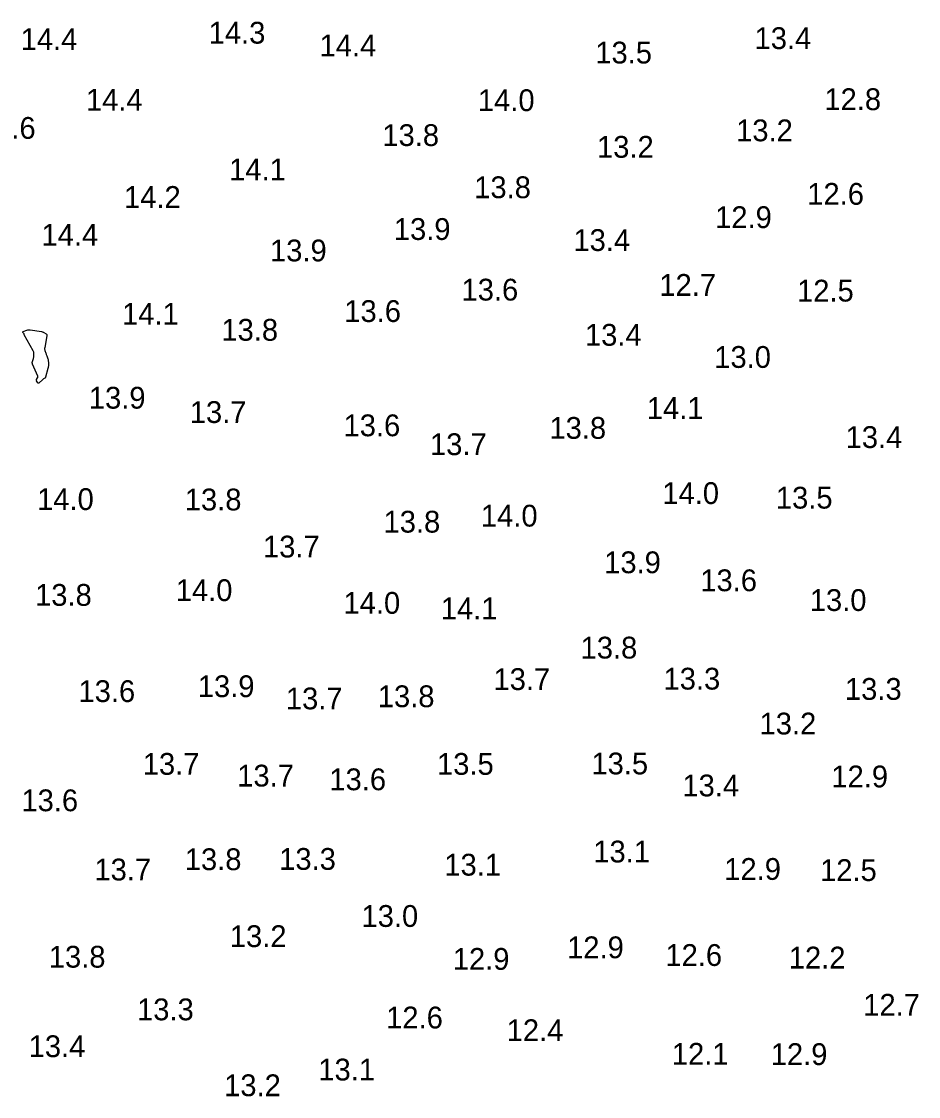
# Model space of a CAD drawing. Extents: x 1023796 to 1112670, y 656573 to 837340.
# Drawn here: x 1101509 to 1101714.8, y 689913.9 to 690160.5 of the extents above; entities that cross this region are included whole.
import ezdxf

# ---------------------------------------------------------------- set-up
doc = ezdxf.new("R2010")
doc.units = 0
doc.layers.add('V-CHAN-CONT-15FT', color=7, linetype='Continuous')
doc.layers.add('V-TOPO-SOUN', color=7, linetype='Continuous')

msp = doc.modelspace()

# ---------------------------------------------------------------- linework, layer by layer
at = {"layer": 'V-CHAN-CONT-15FT'}
msp.add_lwpolyline([(1101514.67, 690084.12), (1101514.72, 690083.96), (1101514.78, 690083.81), (1101515.02, 690083.12), (1101515.07, 690082.95), (1101515.11, 690082.78), (1101515.13, 690082.6), (1101515.14, 690082.43), (1101515.15, 690081.68), (1101515.15, 690081.49), (1101515.13, 690081.31), (1101515.1, 690081.13), (1101515.06, 690080.95), (1101514.51, 690078.92), (1101514.48, 690078.84), (1101514.44, 690078.78), (1101514.39, 690078.72), (1101514.32, 690078.67), (1101514.04, 690078.51), (1101513.97, 690078.46), (1101513.91, 690078.42), (1101513.84, 690078.37), (1101513.78, 690078.31), (1101513.01, 690077.61), (1101512.92, 690077.55), (1101512.85, 690077.54), (1101512.77, 690077.58), (1101512.71, 690077.66), (1101512.43, 690078.1), (1101512.39, 690078.18), (1101512.38, 690078.27), (1101512.4, 690078.35), (1101512.44, 690078.43), (1101512.66, 690078.77), (1101512.71, 690078.85), (1101512.73, 690078.94), (1101512.73, 690079.03), (1101512.7, 690079.12), (1101511.51, 690081.94), (1101511.5, 690081.97), (1101511.49, 690081.99), (1101511.48, 690082.02), (1101511.47, 690082.05), (1101511.43, 690082.16), (1101511.43, 690082.19), (1101511.42, 690082.22), (1101511.43, 690082.24), (1101511.43, 690082.27), (1101511.72, 690083.24), (1101511.75, 690083.38), (1101511.78, 690083.52), (1101511.8, 690083.67), (1101511.81, 690083.82), (1101511.82, 690084.41), (1101511.81, 690084.56), (1101511.79, 690084.7), (1101511.74, 690084.84), (1101511.68, 690084.97), (1101509.62, 690088.63), (1101509.61, 690088.65), (1101509.61, 690088.67), (1101509.61, 690088.69), (1101509.61, 690088.72), (1101509.63, 690088.81), (1101509.63, 690088.83), (1101509.63, 690088.86), (1101509.62, 690088.87), (1101509.61, 690088.89), (1101509.3, 690089.21), (1101509.26, 690089.26), (1101509.26, 690089.31), (1101509.28, 690089.35), (1101509.34, 690089.38), (1101510.24, 690089.72), (1101510.42, 690089.77), (1101510.59, 690089.8), (1101510.78, 690089.81), (1101510.96, 690089.79), (1101513.57, 690089.38), (1101513.71, 690089.35), (1101513.85, 690089.31), (1101513.98, 690089.25), (1101514.11, 690089.18), (1101514.61, 690088.88), (1101514.72, 690088.79), (1101514.79, 690088.69), (1101514.82, 690088.57), (1101514.81, 690088.43), (1101514.3, 690085.7), (1101514.28, 690085.54), (1101514.28, 690085.38), (1101514.3, 690085.22), (1101514.35, 690085.06), (1101514.56, 690084.43), (1101514.61, 690084.28)], close=True, dxfattribs=at)

# ---------------------------------------------------------------- texts
at = {"layer": 'V-TOPO-SOUN'}
for s, p in [('14.3 ', (1101551.92, 690155.47)), ('14.4 ', (1101508.78, 690153.99)), ('14.4 ', (1101577.38, 690152.55)), ('13.4 ', (1101677.18, 690154.22)), ('13.5 ', (1101640.64, 690150.91)), ('14.4 ', (1101523.77, 690140.08)), ('14.0 ', (1101613.7, 690139.98)), ('12.8 ', (1101693.2, 690140.21)), ('14.6 ', (1101499.21, 690133.62)), ('13.2 ', (1101672.95, 690133.06)), ('13.8 ', (1101591.78, 690131.97)), ('13.2 ', (1101641.03, 690129.28)), ('14.1 ', (1101556.62, 690124.1)), ('13.8 ', (1101612.85, 690120)), ('14.2 ', (1101532.5, 690117.77)), ('12.6 ', (1101689.27, 690118.49)), ('12.9 ', (1101668.13, 690113.14)), ('13.9 ', (1101594.41, 690110.42)), ('14.4 ', (1101513.57, 690109.11)), ('13.4 ', (1101635.62, 690107.89)), ('13.9 ', (1101566, 690105.5)), ('13.6 ', (1101609.94, 690096.51)), ('12.7 ', (1101655.33, 690097.59)), ('12.5 ', (1101686.93, 690096.28)), ('14.1 ', (1101532.05, 690090.96)), ('13.6 ', (1101583.04, 690091.59)), ('13.8 ', (1101554.84, 690087.29)), ('13.4 ', (1101638.27, 690086.14)), ('13.0 ', (1101667.93, 690081.06)), ('13.9 ', (1101524.43, 690071.71)), ('13.7 ', (1101547.59, 690068.42)), ('14.1 ', (1101652.45, 690069.34)), ('13.6 ', (1101582.87, 690065.37)), ('13.8 ', (1101630.11, 690064.78)), ('13.7 ', (1101602.71, 690061.04)), ('13.4 ', (1101698.08, 690062.68)), ('14.0 ', (1101512.55, 690048.44)), ('13.8 ', (1101546.44, 690048.35)), ('14.0 ', (1101656.02, 690049.82)), ('13.5 ', (1101682.07, 690048.77)), ('14.0 ', (1101614.39, 690044.64)), ('13.8 ', (1101592.05, 690043.26)), ('13.7 ', (1101564.39, 690037.55)), ('13.9 ', (1101642.67, 690033.94)), ('13.6 ', (1101664.73, 690029.81)), ('13.8 ', (1101512.09, 690026.46)), ('14.0 ', (1101544.37, 690027.55)), ('14.0 ', (1101582.86, 690024.63)), ('13.0 ', (1101689.85, 690025.28)), ('14.1 ', (1101605.18, 690023.38)), ('13.8 ', (1101637.26, 690014.36)), ('13.7 ', (1101617.28, 690007.14)), ('13.3 ', (1101656.29, 690007.24)), ('13.6 ', (1101522.05, 690004.38)), ('13.9 ', (1101549.43, 690005.5)), ('13.3 ', (1101697.92, 690004.88)), ('13.7 ', (1101569.64, 690002.71)), ('13.8 ', (1101590.73, 690003.2)), ('13.2 ', (1101678.33, 689996.94)), ('13.7 ', (1101536.8, 689987.68)), ('13.5 ', (1101604.32, 689987.68)), ('13.5 ', (1101639.75, 689987.78)), ('13.7 ', (1101558.48, 689984.99)), ('13.6 ', (1101579.62, 689984.14)), ('12.9 ', (1101694.8, 689984.8)), ('13.4 ', (1101660.62, 689982.73)), ('13.6 ', (1101508.96, 689979.32)), ('13.1 ', (1101640.18, 689967.57)), ('13.8 ', (1101546.44, 689965.8)), ('13.3 ', (1101568.1, 689965.87)), ('13.1 ', (1101606, 689964.55)), ('13.7 ', (1101525.71, 689963.44)), ('12.9 ', (1101670.23, 689963.57)), ('12.5 ', (1101692.21, 689963.31)), ('13.0 ', (1101586.99, 689952.78)), ('13.2 ', (1101556.78, 689948.15)), ('12.9 ', (1101634.17, 689945.59)), ('13.8 ', (1101515.24, 689943.43)), ('12.9 ', (1101607.93, 689942.93)), ('12.6 ', (1101656.72, 689943.82)), ('12.2 ', (1101685.03, 689943.23)), ('12.7 ', (1101702.12, 689932.4)), ('13.3 ', (1101535.49, 689931.35)), ('12.6 ', (1101592.65, 689929.48)), ('12.4 ', (1101620.3, 689926.56)), ('13.4 ', (1101510.62, 689922.89)), ('12.1 ', (1101658.2, 689921.15)), ('12.9 ', (1101680.89, 689921.08)), ('13.1 ', (1101577.09, 689917.54)), ('13.2 ', (1101555.47, 689913.93))]:
    msp.add_text(s, height=5, dxfattribs=at).set_placement(p)

doc.saveas('drawing.dxf')
